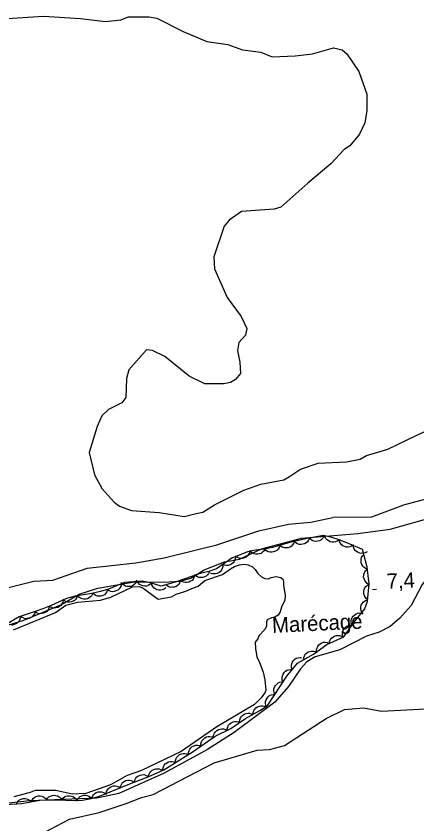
# Model space of a CAD drawing. Extents: x 336540 to 340074, y 5572036 to 5573747.
# Drawn here: x 336855 to 336934, y 5573321.1 to 5573480.4 of the extents above; entities that cross this region are included whole.
import ezdxf

# ---------------------------------------------------------------- set-up
doc = ezdxf.new("R2010")
doc.units = 0
for name, color, linetype in [('Niveau 2', 7, 'Continuous'), ('Niveau 3', 7, 'Continuous'), ('Niveau 4', 7, 'Continuous'), ('Niveau 44', 7, 'Continuous'), ('Niveau 7', 7, 'Continuous')]:
    doc.layers.add(name, color=color, linetype=linetype)

msp = doc.modelspace()

# ---------------------------------------------------------------- linework, layer by layer
at = {"layer": 'Niveau 2'}
for points in [[(336847.06, 5573479.57), (336860.4, 5573480.43), (336867.69, 5573479.96), (336872.62, 5573479.37), (336875.66, 5573479.69), (336877.15, 5573480.27), (336881.21, 5573480.32), (336882.74, 5573480.05)], [(336882.74, 5573480.05), (336887.96, 5573477.43), (336892.62, 5573475.46), (336896.73, 5573474.84), (336899.64, 5573473.8), (336903.24, 5573473.31), (336905.48, 5573472.39), (336910.03, 5573472.62), (336913.42, 5573472.98), (336917.58, 5573474.2), (336919.29, 5573473.78), (336920.17, 5573472.98), (336922.56, 5573469.52), (336924.15, 5573465.05), (336924.13, 5573461.8), (336923.76, 5573459.41), (336922.7, 5573457.15), (336920.78, 5573454.85), (336919.64, 5573454.12), (336917.07, 5573451.27), (336912.51, 5573447.47), (336907.18, 5573442.78), (336905.84, 5573442.38), (336899.46, 5573441.88), (336896.99, 5573440.21), (336896.04, 5573438.99), (336893.98, 5573432.95), (336894.1, 5573430.58), (336896.6, 5573424.94), (336899.34, 5573421.17), (336900.46, 5573418.84), (336900.19, 5573417.48), (336898.91, 5573416.05), (336898.66, 5573414.5), (336899.12, 5573412.15), (336899.24, 5573409.97), (336898.28, 5573408.74), (336897.27, 5573408.16), (336895.94, 5573407.93), (336892.22, 5573407.9), (336889.1, 5573409.45), (336884.35, 5573413.27), (336881.89, 5573414.51), (336880.71, 5573414.61), (336877.2, 5573410.69), (336876.76, 5573408.98), (336876.64, 5573405.23), (336875.83, 5573404.18), (336873.19, 5573402.86), (336871.91, 5573401.62), (336871, 5573399.51), (336869.4, 5573394.35), (336870.47, 5573389.99), (336871.97, 5573387.17), (336874.31, 5573384.58), (336875.36, 5573383.79), (336877.78, 5573382.91), (336883.23, 5573382.5), (336888.15, 5573381.73), (336890.48, 5573382.35), (336891.83, 5573382.6), (336894.14, 5573384.07), (336899.89, 5573386.92), (336903.23, 5573388.11), (336907.75, 5573389), (336908.91, 5573389.6), (336911.04, 5573391.05), (336914.52, 5573392.26), (336920.11, 5573392.54), (336922.8, 5573393.02), (336924.09, 5573393.76), (336928.27, 5573394.99), (336933.7, 5573397.66), (336942.81, 5573401.86)], [(336939.21, 5573386.07), (336931.39, 5573383.95), (336925.06, 5573381.59), (336917.44, 5573381.54)], [(336846.54, 5573358.22), (336856.55, 5573361.27), (336863.84, 5573364.35), (336867.47, 5573366.41), (336871.11, 5573367.62), (336877.98, 5573368.82), (336885.1, 5573368.84), (336887.29, 5573368.96), (336889.46, 5573369.59), (336892.08, 5573371.25), (336896.07, 5573372.81), (336899.07, 5573373.3), (336903.39, 5573375.39), (336911.23, 5573377.49), (336922.34, 5573378.4), (336928.73, 5573379.23), (336937.58, 5573381.75)], [(336853.52, 5573367.75), (336858.52, 5573369), (336862.23, 5573369.19), (336869.04, 5573371.58), (336878.63, 5573372.59), (336884.18, 5573373.56), (336894.54, 5573376.13), (336902.85, 5573378.93), (336908.71, 5573380.25), (336913.09, 5573380.63), (336917.44, 5573381.54)], [(336948.88, 5573376.04), (336936.34, 5573369.95), (336935.05, 5573368.36), (336932.9, 5573364.18), (336930.66, 5573361.7), (336928.71, 5573360.06), (336926.57, 5573358.93), (336924.07, 5573358.12), (336918.79, 5573355.47), (336913.95, 5573354.03), (336912.32, 5573353.1), (336911.05, 5573351.68), (336908.68, 5573348.18), (336905.97, 5573345.14), (336897.98, 5573339.14), (336892.73, 5573335.8), (336884.17, 5573331.13), (336875.25, 5573327.11), (336870.89, 5573326.2), (336857.72, 5573325.69), (336849.98, 5573324.8)], [(336860.56, 5573319.4), (336865.53, 5573322.03), (336871.38, 5573323.33), (336876.69, 5573325.14), (336879.69, 5573326.32), (336882.02, 5573326.94), (336894.05, 5573333.17), (336902.55, 5573335.64), (336904.93, 5573335.76), (336907.92, 5573336.6), (336916.1, 5573341.93), (336919.75, 5573343.66), (336923.46, 5573344), (336927.04, 5573343.34), (336938.18, 5573343.92), (336941.21, 5573344.42), (336943.93, 5573344.04), (336947.9, 5573342.55), (336952.81, 5573339.07), (336954.42, 5573337.46), (336955.92, 5573334.82), (336956.44, 5573330.95), (336951.34, 5573321.86), (336950.37, 5573320.78)]]:
    msp.add_lwpolyline(points, dxfattribs=at)
at = {"layer": 'Niveau 3'}
msp.add_line((336925.22, 5573367.37), (336926.02, 5573367.41), dxfattribs=at)
at = {"layer": 'Niveau 4'}
for points in [[(336854.51, 5573359.38), (336862.8, 5573362.79), (336864.78, 5573364.24), (336867.12, 5573364.85), (336871.67, 5573365.21), (336873.67, 5573365.82), (336877.98, 5573367.85), (336879.34, 5573367.91), (336880.03, 5573367.62), (336882.99, 5573365.43), (336885.64, 5573365.87), (336886.57, 5573366.39), (336888.45, 5573367.01), (336889.96, 5573367.7), (336890.91, 5573368.01), (336892.23, 5573369.11), (336895.7, 5573370.31), (336897.25, 5573371.42), (336898.08, 5573371.89), (336899.03, 5573372.19), (336899.99, 5573372.33), (336900.72, 5573372.18), (336901.63, 5573371.8), (336902.15, 5573371.31), (336902.68, 5573370.53), (336903.37, 5573369.81), (336904.05, 5573369.49), (336904.73, 5573369.45), (336905.29, 5573369.69), (336906.24, 5573369.88), (336907.2, 5573369.73)], [(336907.2, 5573369.73), (336907.55, 5573369.4), (336907.73, 5573368.84), (336907.69, 5573368.11), (336908.01, 5573366.2), (336907.98, 5573365.24), (336907.33, 5573363.88), (336907.07, 5573362.91), (336906.64, 5573362.28), (336906.03, 5573361.87), (336905.35, 5573361.75), (336904.46, 5573361.33), (336904.36, 5573360.99), (336904.38, 5573360.15), (336904.11, 5573359.52), (336902.84, 5573358.2), (336902.63, 5573357.63), (336902.13, 5573356.98), (336902.16, 5573355.68), (336902.46, 5573354.09), (336902.99, 5573352.97), (336903.7, 5573351.06), (336904.05, 5573349.5), (336904.2, 5573347.47), (336904.07, 5573347.08), (336903.39, 5573346.07), (336902, 5573344.66), (336894.57, 5573340.26), (336887.51, 5573335.37), (336879.73, 5573331.66), (336876.89, 5573330.67), (336873.6, 5573328.84), (336868.76, 5573327.1), (336866.06, 5573326.98), (336862.82, 5573327.69), (336858.75, 5573327.69), (336857.75, 5573327.31)], [(336857.75, 5573327.31), (336854.57, 5573326.48)]]:
    msp.add_lwpolyline(points, dxfattribs=at)
at = {"layer": 'Niveau 44'}
for points in [[(336852.81, 5573324.91), (336856.12, 5573325.15), (336859.71, 5573325.78), (336863.1, 5573325.87), (336866.46, 5573325.74), (336868.07, 5573325.8), (336869.79, 5573326.1), (336871.43, 5573326.55), (336877.74, 5573329.13), (336881.03, 5573330.37), (336884.15, 5573331.75), (336889.91, 5573335.41), (336894.21, 5573338.39), (336897.33, 5573339.92), (336900.24, 5573341.87), (336903.21, 5573343.54), (336904.61, 5573344.52), (336908.4, 5573350.22), (336910.44, 5573352.83), (336913.61, 5573354.56), (336916.23, 5573356.47), (336919.59, 5573358.01), (336921.6, 5573360.85), (336923.76, 5573363.54), (336924.24, 5573365.02), (336924.57, 5573368.44), (336924.18, 5573371.73), (336923.27, 5573375.21), (336920.22, 5573376.57), (336918.69, 5573377.12), (336917.03, 5573377.67), (336915.53, 5573377.97), (336912.14, 5573377.32), (336908.72, 5573376.54), (336905.51, 5573375.6), (336903.95, 5573375.32), (336902.21, 5573375.13), (336900.59, 5573374.8), (336897.55, 5573373.5), (336894.5, 5573371.42), (336892.98, 5573370.88), (336891.27, 5573370.53), (336886.56, 5573368.87), (336883.58, 5573367.98), (336881.51, 5573368.66), (336879.85, 5573368.99), (336876.35, 5573368.74), (336873.24, 5573367.38), (336871.65, 5573366.93), (336869.94, 5573366.53), (336866.63, 5573366.02), (336864.97, 5573365.57), (336861.9, 5573364.19), (336860.27, 5573363.55), (336858.77, 5573362.98), (336855.63, 5573361.97), (336852.48, 5573360.13)], [(336915.77, 5573378.02), (336915.6, 5573377.63), (336915.34, 5573377.32), (336915.1, 5573377.1), (336914.78, 5573376.95), (336914.42, 5573376.85), (336914.04, 5573376.84), (336913.72, 5573376.86), (336913.39, 5573377), (336913.08, 5573377.2), (336912.82, 5573377.45)], [(336918.65, 5573377.13), (336918.32, 5573376.88), (336917.94, 5573376.73), (336917.62, 5573376.66), (336917.27, 5573376.68), (336916.91, 5573376.77), (336916.57, 5573376.95), (336916.3, 5573377.13), (336916.08, 5573377.4), (336915.91, 5573377.73), (336915.81, 5573378.08)], [(336906.99, 5573376.03), (336906.87, 5573375.64), (336906.63, 5573375.3), (336906.41, 5573375.06), (336906.11, 5573374.88), (336905.77, 5573374.74), (336905.39, 5573374.7), (336905.06, 5573374.69), (336904.72, 5573374.8), (336904.39, 5573374.96), (336904.11, 5573375.19)], [(336909.87, 5573376.88), (336909.75, 5573376.48), (336909.51, 5573376.15), (336909.29, 5573375.9), (336908.99, 5573375.72), (336908.65, 5573375.58), (336908.27, 5573375.54), (336907.94, 5573375.54), (336907.6, 5573375.64), (336907.27, 5573375.81), (336906.99, 5573376.03)], [(336912.82, 5573377.47), (336912.66, 5573377.08), (336912.41, 5573376.76), (336912.18, 5573376.53), (336911.87, 5573376.37), (336911.51, 5573376.26), (336911.13, 5573376.24), (336910.81, 5573376.25), (336910.48, 5573376.38), (336910.15, 5573376.56), (336909.89, 5573376.81)], [(336921.48, 5573376.12), (336921.14, 5573375.87), (336920.76, 5573375.74), (336920.43, 5573375.67), (336920.08, 5573375.7), (336919.73, 5573375.8), (336919.39, 5573375.98), (336919.13, 5573376.17), (336918.92, 5573376.45), (336918.74, 5573376.78), (336918.66, 5573377.13)], [(336924.18, 5573374.8), (336923.83, 5573374.58), (336923.43, 5573374.48), (336923.11, 5573374.44), (336922.76, 5573374.49), (336922.41, 5573374.61), (336922.09, 5573374.82), (336921.84, 5573375.03), (336921.65, 5573375.33), (336921.5, 5573375.67), (336921.44, 5573376.03)], [(336901.08, 5573375.01), (336901, 5573374.6), (336900.81, 5573374.24), (336900.62, 5573373.97), (336900.34, 5573373.75), (336900.02, 5573373.58), (336899.64, 5573373.49), (336899.32, 5573373.45), (336898.97, 5573373.51), (336898.63, 5573373.64), (336898.32, 5573373.83)], [(336904.08, 5573375.33), (336903.88, 5573374.96), (336903.6, 5573374.68), (336903.34, 5573374.47), (336903.01, 5573374.35), (336902.65, 5573374.28), (336902.26, 5573374.3), (336901.94, 5573374.35), (336901.63, 5573374.51), (336901.33, 5573374.73), (336901.1, 5573375.01)], [(336898.24, 5573373.97), (336898.25, 5573373.56), (336898.13, 5573373.17), (336897.99, 5573372.87), (336897.76, 5573372.6), (336897.48, 5573372.37), (336897.13, 5573372.21), (336896.82, 5573372.1), (336896.47, 5573372.1), (336896.1, 5573372.15), (336895.77, 5573372.28)], [(336924.28, 5573371.34), (336923.89, 5573371.48), (336923.56, 5573371.72), (336923.32, 5573371.95), (336923.15, 5573372.26), (336923.02, 5573372.61), (336922.99, 5573372.99), (336923, 5573373.31), (336923.11, 5573373.65), (336923.29, 5573373.97), (336923.52, 5573374.24)], [(336895.77, 5573372.28), (336895.77, 5573371.87), (336895.65, 5573371.48), (336895.51, 5573371.18), (336895.28, 5573370.91), (336895, 5573370.68), (336894.65, 5573370.52), (336894.34, 5573370.41), (336893.99, 5573370.41), (336893.62, 5573370.46), (336893.29, 5573370.59)], [(336924.58, 5573368.35), (336924.21, 5573368.54), (336923.92, 5573368.83), (336923.71, 5573369.09), (336923.58, 5573369.42), (336923.51, 5573369.78), (336923.53, 5573370.16), (336923.58, 5573370.48), (336923.74, 5573370.8), (336923.96, 5573371.1), (336924.23, 5573371.33)], [(336890.22, 5573370.16), (336890.12, 5573369.76), (336889.91, 5573369.41), (336889.7, 5573369.15), (336889.41, 5573368.96), (336889.07, 5573368.8), (336888.69, 5573368.74), (336888.37, 5573368.72), (336888.02, 5573368.8), (336887.68, 5573368.95), (336887.39, 5573369.16)], [(336893.12, 5573370.91), (336892.96, 5573370.52), (336892.7, 5573370.21), (336892.46, 5573369.98), (336892.15, 5573369.83), (336891.79, 5573369.72), (336891.41, 5573369.71), (336891.08, 5573369.73), (336890.76, 5573369.86), (336890.44, 5573370.06), (336890.18, 5573370.31)], [(336875.78, 5573368.49), (336875.7, 5573368.08), (336875.51, 5573367.72), (336875.33, 5573367.45), (336875.05, 5573367.23), (336874.73, 5573367.05), (336874.35, 5573366.96), (336874.03, 5573366.91), (336873.68, 5573366.97), (336873.33, 5573367.1), (336873.03, 5573367.29)], [(336878.72, 5573368.91), (336878.51, 5573368.55), (336878.21, 5573368.27), (336877.94, 5573368.08), (336877.61, 5573367.96), (336877.25, 5573367.91), (336876.87, 5573367.94), (336876.55, 5573368.01), (336876.24, 5573368.18), (336875.95, 5573368.41), (336875.73, 5573368.7)], [(336881.68, 5573368.63), (336881.38, 5573368.33), (336881.02, 5573368.14), (336880.71, 5573368.03), (336880.36, 5573368.01), (336880, 5573368.05), (336879.64, 5573368.18), (336879.35, 5573368.33), (336879.1, 5573368.58), (336878.88, 5573368.88), (336878.74, 5573369.21)], [(336884.53, 5573367.67), (336884.19, 5573367.41), (336883.81, 5573367.27), (336883.49, 5573367.19), (336883.14, 5573367.21), (336882.78, 5573367.3), (336882.44, 5573367.48), (336882.17, 5573367.66), (336881.95, 5573367.94), (336881.77, 5573368.26), (336881.68, 5573368.61)], [(336887.41, 5573369.12), (336887.28, 5573368.72), (336887.05, 5573368.39), (336886.83, 5573368.14), (336886.53, 5573367.96), (336886.19, 5573367.82), (336885.81, 5573367.78), (336885.48, 5573367.77), (336885.14, 5573367.87), (336884.81, 5573368.04), (336884.53, 5573368.26)], [(336924.27, 5573365.37), (336923.95, 5573365.63), (336923.73, 5573365.97), (336923.58, 5573366.27), (336923.53, 5573366.62), (336923.53, 5573366.99), (336923.63, 5573367.36), (336923.75, 5573367.66), (336923.97, 5573367.93), (336924.25, 5573368.18), (336924.56, 5573368.35)], [(336870.12, 5573366.56), (336869.94, 5573366.18), (336869.66, 5573365.88), (336869.41, 5573365.67), (336869.09, 5573365.52), (336868.73, 5573365.44), (336868.35, 5573365.44), (336868.02, 5573365.48), (336867.7, 5573365.63), (336867.4, 5573365.84), (336867.15, 5573366.1)], [(336873.03, 5573367.25), (336872.89, 5573366.86), (336872.64, 5573366.54), (336872.4, 5573366.31), (336872.09, 5573366.15), (336871.74, 5573366.03), (336871.36, 5573366.01), (336871.03, 5573366.02), (336870.7, 5573366.14), (336870.38, 5573366.33), (336870.11, 5573366.57)], [(336864.28, 5573365.26), (336864.21, 5573364.85), (336864.03, 5573364.49), (336863.84, 5573364.21), (336863.57, 5573363.99), (336863.25, 5573363.81), (336862.87, 5573363.72), (336862.55, 5573363.67), (336862.2, 5573363.72), (336861.85, 5573363.84), (336861.55, 5573364.03)], [(336867.14, 5573366.16), (336867, 5573365.76), (336866.77, 5573365.43), (336866.54, 5573365.19), (336866.23, 5573365.02), (336865.89, 5573364.89), (336865.51, 5573364.85), (336865.18, 5573364.86), (336864.84, 5573364.97), (336864.52, 5573365.14), (336864.24, 5573365.37)], [(336923.42, 5573362.5), (336923.17, 5573362.83), (336923.02, 5573363.21), (336922.94, 5573363.53), (336922.96, 5573363.88), (336923.04, 5573364.24), (336923.22, 5573364.58), (336923.4, 5573364.85), (336923.68, 5573365.07), (336924, 5573365.25), (336924.35, 5573365.35)], [(336861.55, 5573364.03), (336861.45, 5573363.63), (336861.24, 5573363.28), (336861.04, 5573363.02), (336860.76, 5573362.81), (336860.42, 5573362.65), (336860.05, 5573362.58), (336859.72, 5573362.55), (336859.38, 5573362.62), (336859.04, 5573362.76), (336858.74, 5573362.97)], [(336855.86, 5573362.1), (336855.83, 5573361.69), (336855.69, 5573361.31), (336855.53, 5573361.02), (336855.28, 5573360.77), (336854.98, 5573360.55), (336854.62, 5573360.42), (336854.31, 5573360.34), (336853.96, 5573360.36), (336853.59, 5573360.44), (336853.27, 5573360.59)], [(336858.74, 5573362.97), (336858.62, 5573362.57), (336858.4, 5573362.23), (336858.19, 5573361.98), (336857.89, 5573361.79), (336857.55, 5573361.65), (336857.17, 5573361.59), (336856.84, 5573361.58), (336856.5, 5573361.67), (336856.17, 5573361.83), (336855.88, 5573362.05)], [(336921.2, 5573360.35), (336921.07, 5573360.75), (336921.07, 5573361.15), (336921.11, 5573361.48), (336921.26, 5573361.8), (336921.46, 5573362.11), (336921.75, 5573362.36), (336922.01, 5573362.55), (336922.35, 5573362.66), (336922.72, 5573362.71), (336923.07, 5573362.69)], [(336919.49, 5573357.87), (336919.35, 5573358.26), (336919.32, 5573358.67), (336919.34, 5573359), (336919.47, 5573359.33), (336919.65, 5573359.65), (336919.92, 5573359.92), (336920.18, 5573360.13), (336920.5, 5573360.25), (336920.87, 5573360.33), (336921.23, 5573360.32)], [(336914.23, 5573355.01), (336914.22, 5573355.43), (336914.32, 5573355.83), (336914.45, 5573356.13), (336914.67, 5573356.4), (336914.95, 5573356.65), (336915.29, 5573356.82), (336915.6, 5573356.93), (336915.95, 5573356.95), (336916.32, 5573356.9), (336916.66, 5573356.78)], [(336916.71, 5573356.69), (336916.78, 5573357.1), (336916.96, 5573357.47), (336917.15, 5573357.74), (336917.42, 5573357.96), (336917.74, 5573358.15), (336918.11, 5573358.25), (336918.43, 5573358.3), (336918.78, 5573358.24), (336919.13, 5573358.13), (336919.44, 5573357.94)], [(336911.65, 5573353.49), (336911.69, 5573353.91), (336911.85, 5573354.28), (336912.01, 5573354.57), (336912.27, 5573354.81), (336912.58, 5573355.02), (336912.94, 5573355.14), (336913.26, 5573355.21), (336913.61, 5573355.19), (336913.97, 5573355.09), (336914.29, 5573354.93)], [(336909.44, 5573351.56), (336909.32, 5573351.95), (336909.31, 5573352.36), (336909.35, 5573352.69), (336909.49, 5573353.01), (336909.69, 5573353.32), (336909.97, 5573353.58), (336910.23, 5573353.77), (336910.57, 5573353.89), (336910.93, 5573353.94), (336911.29, 5573353.92)], [(336907.6, 5573349.19), (336907.47, 5573349.59), (336907.46, 5573350), (336907.5, 5573350.32), (336907.64, 5573350.65), (336907.84, 5573350.96), (336908.12, 5573351.22), (336908.39, 5573351.41), (336908.72, 5573351.52), (336909.09, 5573351.58), (336909.44, 5573351.56)], [(336906.02, 5573346.64), (336905.86, 5573347.02), (336905.82, 5573347.43), (336905.83, 5573347.76), (336905.95, 5573348.09), (336906.12, 5573348.41), (336906.39, 5573348.69), (336906.63, 5573348.91), (336906.96, 5573349.04), (336907.32, 5573349.13), (336907.68, 5573349.13)], [(336904.36, 5573344.14), (336904.2, 5573344.52), (336904.16, 5573344.93), (336904.17, 5573345.26), (336904.29, 5573345.59), (336904.46, 5573345.92), (336904.72, 5573346.2), (336904.97, 5573346.41), (336905.3, 5573346.55), (336905.66, 5573346.63), (336906.02, 5573346.64)], [(336901.68, 5573342.68), (336901.72, 5573343.1), (336901.87, 5573343.48), (336902.03, 5573343.76), (336902.28, 5573344.01), (336902.59, 5573344.22), (336902.95, 5573344.35), (336903.27, 5573344.42), (336903.62, 5573344.4), (336903.98, 5573344.31), (336904.3, 5573344.15)], [(336899.07, 5573341.21), (336899.1, 5573341.63), (336899.25, 5573342.01), (336899.42, 5573342.29), (336899.67, 5573342.54), (336899.97, 5573342.75), (336900.33, 5573342.88), (336900.65, 5573342.95), (336901, 5573342.93), (336901.36, 5573342.84), (336901.68, 5573342.68)], [(336896.63, 5573339.45), (336896.63, 5573339.87), (336896.75, 5573340.26), (336896.89, 5573340.56), (336897.12, 5573340.82), (336897.41, 5573341.05), (336897.76, 5573341.21), (336898.07, 5573341.31), (336898.42, 5573341.32), (336898.79, 5573341.26), (336899.12, 5573341.12)], [(336893.88, 5573338.23), (336893.94, 5573338.64), (336894.11, 5573339.01), (336894.29, 5573339.29), (336894.55, 5573339.52), (336894.87, 5573339.71), (336895.24, 5573339.82), (336895.56, 5573339.88), (336895.91, 5573339.84), (336896.26, 5573339.73), (336896.58, 5573339.55)], [(336891.44, 5573336.47), (336891.44, 5573336.89), (336891.55, 5573337.28), (336891.69, 5573337.58), (336891.92, 5573337.85), (336892.2, 5573338.09), (336892.55, 5573338.25), (336892.85, 5573338.36), (336893.21, 5573338.36), (336893.57, 5573338.31), (336893.91, 5573338.18)], [(336888.98, 5573334.76), (336888.97, 5573335.18), (336889.09, 5573335.57), (336889.22, 5573335.87), (336889.45, 5573336.14), (336889.73, 5573336.38), (336890.08, 5573336.54), (336890.39, 5573336.65), (336890.74, 5573336.66), (336891.11, 5573336.6), (336891.44, 5573336.47)], [(336886.42, 5573333.19), (336886.43, 5573333.61), (336886.56, 5573334), (336886.71, 5573334.29), (336886.95, 5573334.55), (336887.24, 5573334.78), (336887.59, 5573334.92), (336887.91, 5573335.02), (336888.26, 5573335.01), (336888.62, 5573334.95), (336888.95, 5573334.8)], [(336883.89, 5573331.58), (336883.9, 5573332), (336884.03, 5573332.39), (336884.18, 5573332.68), (336884.42, 5573332.94), (336884.71, 5573333.17), (336885.06, 5573333.32), (336885.37, 5573333.41), (336885.73, 5573333.4), (336886.09, 5573333.34), (336886.42, 5573333.19)], [(336881.12, 5573330.41), (336881.2, 5573330.82), (336881.38, 5573331.18), (336881.57, 5573331.46), (336881.85, 5573331.68), (336882.17, 5573331.85), (336882.54, 5573331.95), (336882.86, 5573331.99), (336883.21, 5573331.94), (336883.56, 5573331.82), (336883.87, 5573331.63)], [(336875.54, 5573328.23), (336875.62, 5573328.64), (336875.82, 5573328.99), (336876.01, 5573329.26), (336876.29, 5573329.47), (336876.62, 5573329.64), (336877, 5573329.72), (336877.32, 5573329.76), (336877.67, 5573329.69), (336878.01, 5573329.56), (336878.31, 5573329.36)], [(336878.32, 5573329.35), (336878.42, 5573329.75), (336878.62, 5573330.11), (336878.82, 5573330.37), (336879.11, 5573330.57), (336879.44, 5573330.73), (336879.82, 5573330.8), (336880.15, 5573330.83), (336880.49, 5573330.75), (336880.83, 5573330.61), (336881.13, 5573330.41)], [(336872.76, 5573327.09), (336872.84, 5573327.5), (336873.04, 5573327.86), (336873.24, 5573328.12), (336873.52, 5573328.34), (336873.85, 5573328.51), (336874.22, 5573328.59), (336874.54, 5573328.63), (336874.89, 5573328.56), (336875.24, 5573328.43), (336875.54, 5573328.23)], [(336857.98, 5573325.48), (336858.15, 5573325.86), (336858.42, 5573326.17), (336858.67, 5573326.38), (336858.99, 5573326.53), (336859.35, 5573326.63), (336859.73, 5573326.63), (336860.05, 5573326.6), (336860.38, 5573326.46), (336860.69, 5573326.25), (336860.94, 5573326)], [(336860.96, 5573325.81), (336861.18, 5573326.17), (336861.49, 5573326.43), (336861.77, 5573326.61), (336862.11, 5573326.71), (336862.47, 5573326.75), (336862.85, 5573326.7), (336863.17, 5573326.62), (336863.47, 5573326.43), (336863.75, 5573326.19), (336863.96, 5573325.89)], [(336863.96, 5573325.84), (336864.2, 5573326.17), (336864.53, 5573326.42), (336864.82, 5573326.58), (336865.16, 5573326.65), (336865.53, 5573326.67), (336865.9, 5573326.59), (336866.21, 5573326.49), (336866.5, 5573326.29), (336866.76, 5573326.03), (336866.95, 5573325.72)], [(336866.97, 5573325.61), (336867.14, 5573325.99), (336867.41, 5573326.3), (336867.66, 5573326.51), (336867.98, 5573326.66), (336868.33, 5573326.76), (336868.72, 5573326.76), (336869.04, 5573326.72), (336869.36, 5573326.58), (336869.67, 5573326.38), (336869.92, 5573326.12)], [(336869.92, 5573326.14), (336870.06, 5573326.53), (336870.29, 5573326.86), (336870.52, 5573327.1), (336870.82, 5573327.28), (336871.17, 5573327.41), (336871.55, 5573327.45), (336871.88, 5573327.44), (336872.21, 5573327.33), (336872.54, 5573327.16), (336872.81, 5573326.93)], [(336855.03, 5573324.96), (336855.2, 5573325.34), (336855.47, 5573325.65), (336855.71, 5573325.86), (336856.03, 5573326.01), (336856.39, 5573326.11), (336856.77, 5573326.11), (336857.1, 5573326.08), (336857.42, 5573325.94), (336857.73, 5573325.74), (336857.98, 5573325.48)]]:
    msp.add_lwpolyline(points, dxfattribs=at)

# ---------------------------------------------------------------- texts
at = {"layer": 'Niveau 3'}
msp.add_text('7,4    ', height=3, rotation=2.7712, dxfattribs=at).set_placement((336928.1, 5573367.47))
at = {"layer": 'Niveau 7'}
msp.add_text('Marécage', height=3, rotation=2.7712, dxfattribs=at).set_placement((336905.52, 5573358.77))

doc.saveas('drawing.dxf')
